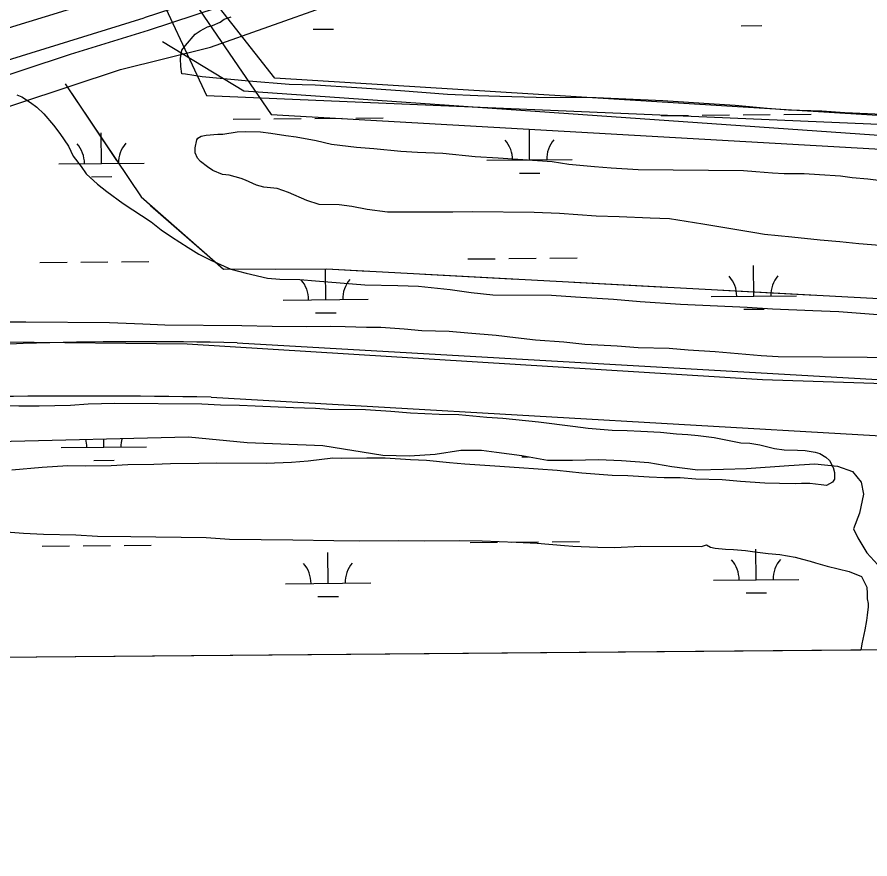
# Model space of a CAD drawing. Extents: x 3567028 to 3605064, y 510945 to 536587.
# Drawn here: x 3599255 to 3600255, y 516349 to 517336 of the extents above; entities that cross this region are included whole.
import ezdxf

# ---------------------------------------------------------------- set-up
doc = ezdxf.new("R2010")
doc.units = 0
for name, color, linetype in [('V-GRID-FRAM', 7, 'Continuous'), ('V-RAIL-TRAK', 7, 'Continuous'), ('V-ROAD-CNTR', 7, 'Continuous'), ('V-SITE-VEGE', 7, 'Continuous'), ('V-TOPO-SHOR', 7, 'Continuous'), ('V-UTIL-LINE', 7, 'Continuous'), ('V-WETL-SWMP', 7, 'Continuous')]:
    doc.layers.add(name, color=color, linetype=linetype)

msp = doc.modelspace()

# ---------------------------------------------------------------- linework, layer by layer
at = {"layer": 'V-GRID-FRAM'}
msp.add_lwpolyline([(3571081.45, 534531.32), (3602744.09, 534798.43), (3602905.41, 516616.23), (3571226.91, 516348.98), (3571081.45, 534531.32)], dxfattribs=at)
at = {"layer": 'V-RAIL-TRAK'}
msp.add_line((3599243.96, 517285.68), (3599403.96, 517335.38), dxfattribs=at)
for points in [[(3599485.81, 517362.25), (3599403.96, 517335.38)], [(3599490.69, 517347.44), (3599408.82, 517320.57)], [(3599408.82, 517320.57), (3599317.34, 517292.33), (3599149.32, 517236.76), (3599002.46, 517191.36), (3598840.4, 517140.45), (3598667.75, 517089.2), (3598606.38, 517072.28), (3598480.13, 517040.33)]]:
    msp.add_lwpolyline(points, dxfattribs=at)
at = {"layer": 'V-ROAD-CNTR'}
for points in [[(3599512.96, 516954.37), (3602755.27, 516768.43)], [(3599482.46, 516890.47), (3602894.09, 516693.65)]]:
    msp.add_lwpolyline(points, dxfattribs=at)
for centre, radius, start, end in [((3599406.06, 512235.16), 4720.42, 88.70228, 94.79341), ((3599339.62, 509774.91), 7116.99, 88.849947, 90.979639)]:
    msp.add_arc(centre, radius, start, end, dxfattribs=at)
at = {"layer": 'V-SITE-VEGE'}
for p, q in [((3599227.68, 516733.79), (3599262.68, 516731.2)), ((3599262.68, 516731.2), (3599286.2, 516729.85)), ((3599286.2, 516729.85), (3599324.08, 516728.95)), ((3599324.08, 516728.95), (3599349.33, 516727.59)), ((3599349.33, 516727.59), (3599388.36, 516727.26)), ((3599388.36, 516727.26), (3599476.75, 516725.94)), ((3599476.75, 516725.94), (3599504.29, 516723.98)), ((3599504.29, 516723.98), (3599578.33, 516723.35)), ((3599578.33, 516723.35), (3599626.54, 516722.37)), ((3599626.54, 516722.37), (3599656.96, 516722.11)), ((3599656.96, 516722.11), (3599702.32, 516722.3)), ((3599702.32, 516722.3), (3599732.16, 516722.05)), ((3599732.16, 516722.05), (3599773.5, 516722.27)), ((3599773.5, 516722.27), (3599800.48, 516722.04)), ((3599800.48, 516722.04), (3599840.07, 516720.56)), ((3599840.07, 516720.56), (3599864.74, 516719.2)), ((3599864.74, 516719.2), (3599896.87, 516716.63)), ((3599896.87, 516716.63), (3599906.62, 516715.98)), ((3599906.62, 516715.98), (3599935.89, 516714.58)), ((3599935.89, 516714.58), (3599955.4, 516714.42)), ((3599955.4, 516714.42), (3599986.41, 516715.87)), ((3599986.41, 516715.87), (3600057.59, 516715.27)), ((3600057.59, 516715.27), (3600063.35, 516717.52)), ((3600063.35, 516717.52), (3600067.92, 516714.61)), ((3600067.92, 516714.61), (3600073.65, 516713.41)), ((3600073.65, 516713.41), (3600085.69, 516712.16)), ((3600085.69, 516712.16), (3600094.88, 516712.08)), ((3600094.88, 516712.08), (3600109.21, 516710.82)), ((3600109.21, 516710.82), (3600120.11, 516709)), ((3600120.11, 516709), (3600135.59, 516707.15)), ((3600135.59, 516707.15), (3600149.35, 516705.88)), ((3600149.35, 516705.88), (3600167.12, 516702.86)), ((3600167.12, 516702.86), (3600175.72, 516700.49)), ((3600175.72, 516700.49), (3600184.88, 516698.12)), ((3600184.88, 516698.12), (3600191.18, 516696.34)), ((3600191.18, 516696.34), (3600204.92, 516692.21)), ((3600204.92, 516692.21), (3600230.7, 516686.25)), ((3600230.7, 516686.25), (3600245, 516680.39)), ((3600245, 516680.39), (3600251.21, 516667.7)), ((3600251.21, 516667.7), (3600251.72, 516660.24)), ((3600251.72, 516660.24), (3600251.67, 516653.92)), ((3600251.67, 516653.92), (3600252.77, 516648.75)), ((3600252.74, 516644.73), (3600251.51, 516634.98)), ((3600252.77, 516648.75), (3600252.74, 516644.73)), ((3600251.51, 516634.98), (3600250.88, 516628.67)), ((3600250.88, 516628.67), (3600249.06, 516617.78)), ((3600249.06, 516617.78), (3600245.48, 516601.17)), ((3600245.48, 516601.17), (3600244.4, 516593.78)), ((3600244.4, 516593.78), (3598029.91, 516575.1))]:
    msp.add_line(p, q, dxfattribs=at)
for points in [[(3600269.69, 517222.07), (3600225.51, 517224.17), (3600198.54, 517226.12), (3600159.52, 517227.02), (3600134.27, 517228.96), (3600097, 517232.72), (3600084.37, 517233.4), (3600012.08, 517238.03), (3599934.04, 517241.57), (3599863.44, 517242.16), (3599820.97, 517243.1), (3599795.14, 517243.89), (3599759.56, 517245.34), (3599704.5, 517249.83), (3599653.43, 517253.13), (3599604.67, 517256.41), (3599574.25, 517257.25), (3599526.64, 517261.09), (3599472.15, 517266.15), (3599452.66, 517269.18), (3599448.07, 517269.8), (3599446.99, 517278.42), (3599446.5, 517287.61), (3599448.31, 517297.35), (3599452.37, 517303.05), (3599463.96, 517316.16), (3599469.73, 517320.13), (3599478.38, 517324.65), (3599484.14, 517326.32), (3599493.36, 517330.26), (3599497.98, 517333.67), (3599506.04, 517336.47)], [(3599254.98, 517245.03), (3599260.7, 517242.68), (3599270.98, 517236.28), (3599278.39, 517230.48), (3599286.37, 517222.95), (3599297.73, 517209.65), (3599305.11, 517199.83), (3599315.32, 517184.82), (3599320.96, 517173.29), (3599330.04, 517161.16), (3599336.28, 517152.49), (3599349.38, 517140.33), (3599360.22, 517131.62)], [(3600276.42, 517067.6), (3600242, 517070.18), (3600219.63, 517072.67), (3600196.68, 517074.59), (3600163.42, 517078.32), (3600131.3, 517081.46), (3600119.84, 517083.28), (3600084.87, 517089.31), (3600059.08, 517093.55), (3600020.09, 517099.62), (3599997.14, 517100.39), (3599960.98, 517101.84), (3599934.01, 517102.65), (3599890.98, 517105.88), (3599861.15, 517107.29), (3599788.83, 517107.9), (3599765.86, 517107.52), (3599689.51, 517107.59), (3599665.43, 517110.67), (3599647.66, 517114.26), (3599632.75, 517116.11), (3599609.22, 517116.31), (3599594.91, 517121.02), (3599573.17, 517130.39), (3599560.01, 517135.1), (3599544.53, 517136.95), (3599535.94, 517139.32), (3599522.79, 517145.17), (3599517.63, 517146.94), (3599503.89, 517151.07), (3599495.86, 517151.71), (3599484.42, 517156.4), (3599478.14, 517160.47), (3599470.16, 517166.86), (3599466.75, 517170.9), (3599463.93, 517177.24), (3599463.98, 517182.98), (3599465.78, 517192.15), (3599466.95, 517194.44), (3599470.98, 517196.7), (3599476.73, 517197.8), (3599490.52, 517198.83), (3599496.26, 517198.78), (3599512.93, 517201.51), (3599523.27, 517202), (3599540.48, 517201.85), (3599552.53, 517200.03), (3599570.3, 517197.58), (3599582.34, 517195.75), (3599605.84, 517191.54), (3599623.6, 517187.37), (3599652.85, 517183.67), (3599673.5, 517182.35), (3599705.04, 517179.22), (3599724.55, 517177.9), (3599754.39, 517176.5), (3599792.24, 517172.73), (3599819.21, 517171.36), (3599882.32, 517166.81), (3599901.81, 517163.77), (3599932.21, 517161.22), (3599951.71, 517159.33), (3599983.27, 517157.34), (3600106.68, 517156.29), (3600121.02, 517155.02), (3600140.52, 517153.71), (3600154.3, 517153.02), (3600177.83, 517152.82), (3600195.61, 517151.52), (3600220.29, 517150.16), (3600234.04, 517148.32), (3600252.4, 517146.45), (3600265.02, 517145.19)], [(3599360.22, 517131.62), (3599379.62, 517117.68), (3599412.15, 517096.17), (3599424.13, 517086.88), (3599436.12, 517078.74), (3599455.52, 517065.95), (3599468.09, 517058.38), (3599482.38, 517051.37), (3599505.83, 517040.84), (3599523.58, 517036.1), (3599548.79, 517030.14), (3599563.13, 517028.87), (3599586.66, 517028.67), (3599605.02, 517026.79), (3599662.96, 517022.29), (3599701.41, 517021.39), (3599725.51, 517020.61), (3599762.79, 517016.85), (3599787.45, 517013.19), (3599812.68, 517010.68), (3599881.56, 517010.1), (3599909.67, 517008.14), (3599954.43, 517005.46), (3599985.4, 517002.9), (3600033.02, 516999.63), (3600111.06, 516996.1), (3600140.89, 516994.12), (3600187.95, 516992), (3600218.36, 516991.17), (3600264.25, 516987.34)], [(3599896.02, 516954.87), (3599862.75, 516957.45), (3599839.23, 516959.94), (3599816.87, 516963), (3599783.6, 516965.58), (3599761.8, 516967.49), (3599729.66, 516968.33), (3599709.01, 516970.23), (3599681.47, 516972.19), (3599664.83, 516972.33), (3599639.58, 516973.12), (3599622.36, 516973.26), (3599594.8, 516972.92), (3599554.05, 516973.27), (3599518.46, 516974.14), (3599428.35, 516974.91), (3599402.52, 516976.27), (3599363.5, 516977.75), (3599265.35, 516978.59), (3599222.87, 516978.37)], [(3600276.45, 516936.14), (3600251.77, 516936.92), (3600147.3, 516937.81), (3600127.22, 516939.13), (3600073.3, 516943.61), (3600041.75, 516945.6), (3600019.38, 516947.51), (3599983.22, 516948.39), (3599958.55, 516950.32), (3599920.68, 516952.36), (3599896.02, 516954.87)], [(3599222.05, 516881.37), (3599257.06, 516880.5), (3599281.16, 516880.29), (3599317.91, 516881.13), (3599338.59, 516882.67), (3599369.59, 516883.56), (3599471.77, 516882.7), (3599493.57, 516881.36), (3599515.95, 516881.17), (3599534.32, 516880.44), (3599561.29, 516879.06), (3599579.07, 516878.34), (3599604.9, 516877.54), (3599620.39, 516876.27), (3599663.44, 516875.9), (3599693.27, 516873.93), (3599716.21, 516872.01), (3599750.07, 516870.57), (3599773.03, 516870.38), (3599805.72, 516867.23), (3599824.66, 516865.92), (3599866.52, 516861.55), (3599906.67, 516856.62), (3599924.44, 516854.17), (3599952.55, 516851.64), (3599970.34, 516851.48), (3599986.41, 516850.78), (3600009.36, 516849.43), (3600028.29, 516847.55), (3600041.48, 516846.86), (3600053.53, 516845.61), (3600072.45, 516843.16)], [(3600072.45, 516843.16), (3600103.4, 516837.15), (3600114.3, 516836.49), (3600125.77, 516834.67), (3600142.95, 516830.5), (3600154.41, 516828.68), (3600169.91, 516828.55), (3600179.09, 516827.9), (3600190.56, 516826.08), (3600196.28, 516824.31), (3600203.14, 516820.23), (3600207.7, 516816.18), (3600211.65, 516808.11), (3600213.32, 516802.35), (3600213.25, 516794.32), (3600210.93, 516790.89), (3600204, 516786.93), (3600197.69, 516787.56), (3600184.51, 516789.39), (3600174.75, 516789.48), (3600167.85, 516788.96), (3600148.91, 516789.12), (3600131.7, 516789.84), (3600103.02, 516791.81), (3600081.79, 516793.71), (3600050.8, 516794.54), (3600032.44, 516795.85), (3600013.5, 516796.01), (3599996.28, 516796.73), (3599971.04, 516798.09), (3599952.67, 516798.82), (3599917.1, 516801.42), (3599888.43, 516804.54), (3599843.68, 516807.79), (3599815, 516809.75), (3599780, 516811.77), (3599762.22, 516813.64), (3599735.26, 516816.17), (3599716.32, 516816.9), (3599686.49, 516818.88), (3599665.25, 516819.06), (3599635.4, 516818.73), (3599625.07, 516818.82), (3599596.34, 516815.62), (3599576.81, 516814.07), (3599546.94, 516812.6), (3599488.97, 516813.09), (3599468.3, 516812.69), (3599435, 516812.4), (3599415.48, 516811.41), (3599385.05, 516811.1), (3599365.52, 516810.12), (3599335.1, 516809.8), (3599314.44, 516809.98), (3599284.57, 516807.93), (3599248.95, 516804.79)]]:
    msp.add_lwpolyline(points, dxfattribs=at)
at = {"layer": 'V-TOPO-SHOR'}
msp.add_lwpolyline([(3599918.56, 517551.5), (3599651.51, 517455.42), (3599483.23, 517396.85), (3599374.64, 517363.63), (3599032.59, 517258.43), (3598703.6, 517152.22), (3598316.95, 517047.86), (3597901.03, 516923.77), (3597461.16, 516806.08), (3597306.91, 516761.63)], dxfattribs=at)
at = {"layer": 'V-UTIL-LINE'}
for points in [[(3593722.33, 520581.03), (3593792.25, 520296.65), (3593801.86, 520296.73), (3593896.15, 520296.14), (3594592.4, 520277.21), (3594978.88, 520291.62), (3595334.01, 520311.36), (3595594.82, 520332.35), (3596449.27, 520461.14), (3596584.99, 520260.28), (3596252.5, 519138.07), (3596497.92, 519105.36), (3599194.1, 517725.2), (3599314.9, 517613.92), (3599409.71, 517389.17), (3599477.02, 517244.34), (3601052.98, 517177.15), (3601020.57, 516600.33)], [(3601082.84, 516600.85), (3601098.37, 516822), (3601121.89, 517167.62), (3599557.23, 517264.83), (3599483.92, 517358.54), (3599393.46, 517475.65), (3599227.54, 517653.13), (3598990.74, 517923), (3596359.56, 519210.34), (3596327.84, 519244.75), (3596555.73, 520553.55)], [(3595792.38, 516556.22), (3599157.14, 517687.81), (3599303.41, 517646.2), (3599459.75, 517358.87), (3599552.78, 517222.14), (3601043.71, 517137.07), (3601077.93, 517093.43), (3601076.91, 517025.21), (3601079.84, 517003.58), (3602902.92, 516896.87)], [(3600968.35, 516968.62), (3600965.21, 517148.47), (3599520.83, 517249.39), (3599425.56, 517307.39)], [(3599311.34, 517258.17), (3599400.37, 517125.35), (3599497.02, 517040.64), (3599617.72, 517040.98), (3600971.32, 516968.47), (3600966.95, 516882.18)], [(3599311.34, 517258.17), (3599371.64, 517168.21)], [(3599411.65, 517115.46), (3599493.1, 517044.08)], [(3599558.4, 517040.81), (3599617.72, 517040.98), (3599666.63, 517038.36)], [(3599733.14, 517034.79), (3599841.28, 517029)], [(3599907.79, 517025.44), (3600015.93, 517019.64)], [(3600082.44, 517016.08), (3600190.58, 517010.29)]]:
    msp.add_lwpolyline(points, dxfattribs=at)
at = {"layer": 'V-WETL-SWMP'}
for p, q in [((3599602.2, 517321.98), (3599626.2, 517322.18)), ((3600104.09, 517326.21), (3600128.09, 517326.41)), ((3600010.13, 517220.77), (3600042.13, 517221.04)), ((3600058.13, 517221.18), (3600090.13, 517221.45)), ((3600106.13, 517221.58), (3600138.13, 517221.85)), ((3600154.13, 517221.99), (3600186.13, 517222.26)), ((3599508.24, 517216.54), (3599540.24, 517216.81)), ((3599556.24, 517216.94), (3599588.24, 517217.21)), ((3599604.24, 517217.35), (3599636.24, 517217.62)), ((3599652.24, 517217.75), (3599684.24, 517218.02)), ((3599354.08, 517164.5), (3599353.78, 517200.49)), ((3599855.97, 517168.73), (3599855.67, 517204.73)), ((3599805.98, 517168.31), (3599905.97, 517169.15)), ((3599304.09, 517164.07), (3599404.08, 517164.92)), ((3599342.21, 517148.96), (3599366.21, 517149.17)), ((3599844.1, 517153.2), (3599868.1, 517153.4)), ((3599329.65, 517048.85), (3599361.65, 517049.12)), ((3599377.65, 517049.26), (3599409.65, 517049.53)), ((3599783.54, 517052.68), (3599815.54, 517052.95)), ((3599831.54, 517053.09), (3599863.54, 517053.36)), ((3599879.54, 517053.49), (3599911.54, 517053.76)), ((3599281.65, 517048.45), (3599313.65, 517048.72)), ((3599616.88, 517004.84), (3599616.57, 517040.84)), ((3600118.77, 517009.08), (3600118.46, 517045.08)), ((3600068.77, 517008.66), (3600168.76, 517009.5)), ((3599566.88, 517004.42), (3599666.87, 517005.27)), ((3599605.01, 516989.31), (3599629.01, 516989.52)), ((3600106.9, 516993.55), (3600130.9, 516993.75)), ((3599210.13, 516838.14), (3599456.25, 516843.94)), ((3599356.87, 516831.85), (3599356.79, 516841.6)), ((3599456.25, 516843.94), (3599524.88, 516837.53)), ((3599306.88, 516831.43), (3599406.87, 516832.28)), ((3599524.88, 516837.53), (3599613.64, 516833.85)), ((3599613.64, 516833.85), (3599683.85, 516822.7)), ((3599683.85, 516822.7), (3599715.01, 516821.87)), ((3599715.01, 516821.87), (3599745.39, 516823.8)), ((3599745.39, 516823.8), (3599775.38, 516828.49)), ((3599775.38, 516828.49), (3599799.44, 516828.45)), ((3599799.44, 516828.45), (3599817.19, 516826.06)), ((3599817.19, 516826.06), (3599846.78, 516822.07)), ((3599846.78, 516822.07), (3599876.75, 516816.51)), ((3599846.9, 516820.56), (3599854.6, 516820.62)), ((3599345.01, 516816.32), (3599369, 516816.53)), ((3599876.75, 516816.51), (3599906.34, 516816.47)), ((3599906.34, 516816.47), (3599936.72, 516817.6)), ((3599936.72, 516817.6), (3599963.54, 516816.38)), ((3599963.54, 516816.38), (3599995.89, 516813.97)), ((3599995.89, 516813.97), (3600022.7, 516809.2)), ((3600022.7, 516809.2), (3600053.08, 516805.21)), ((3600110.28, 516806.7), (3600159.99, 516810.58)), ((3600159.99, 516810.58), (3600190.37, 516812.51)), ((3600190.37, 516812.51), (3600216.8, 516809.71)), ((3600216.8, 516809.71), (3600234.54, 516803.37)), ((3600053.08, 516805.21), (3600083.06, 516805.95)), ((3600083.06, 516805.95), (3600110.28, 516806.7)), ((3600234.54, 516803.37), (3600244.78, 516790.73)), ((3600244.78, 516790.73), (3600247.52, 516776.92)), ((3600247.52, 516776.92), (3600242.76, 516754.44)), ((3600242.76, 516754.44), (3600235.63, 516736.3)), ((3600235.63, 516736.3), (3600240.74, 516725.64)), ((3599786.33, 516720.04), (3599818.33, 516720.31)), ((3599834.33, 516720.45), (3599866.33, 516720.72)), ((3599882.33, 516720.85), (3599914.33, 516721.12)), ((3600240.74, 516725.64), (3600251.37, 516707.88)), ((3599284.44, 516715.81), (3599316.44, 516716.08)), ((3599332.44, 516716.21), (3599364.44, 516716.48)), ((3599380.44, 516716.62), (3599412.44, 516716.89)), ((3600121.56, 516676.44), (3600121.25, 516712.44)), ((3599619.67, 516672.2), (3599619.36, 516708.2)), ((3600251.37, 516707.88), (3600264.37, 516694.05)), ((3599569.67, 516671.78), (3599669.66, 516672.63)), ((3600071.56, 516676.02), (3600171.55, 516676.86)), ((3600109.69, 516660.91), (3600133.69, 516661.11)), ((3599607.8, 516656.67), (3599631.8, 516656.87)), ((3600286.55, 516594.13), (3597705.68, 516572.36))]:
    msp.add_line(p, q, dxfattribs=at)
for points in [[(3599136.59, 517195.59), (3599376.53, 517274.82), (3599481.88, 517300.9), (3599960.47, 517471.24)], [(3600354.04, 517048.17), (3600354.02, 517037), (3600349.94, 516997.22), (3600345.44, 516973.53), (3600341.83, 516956.55), (3600336.88, 516933.76), (3600333.72, 516919.89), (3600316.64, 516906.29), (3600307.05, 516905.1), (3600128.9, 516910.7), (3599454.66, 516952.65), (3599239.19, 516955.19)]]:
    msp.add_lwpolyline(points, dxfattribs=at)
for centre, start, end in [((3599800.73, 517168.74), 359.71153, 41.25519), ((3599911.21, 517169.67), 139.71153, 181.25518), ((3599298.84, 517164.5), 359.71153, 41.25519), ((3599409.32, 517165.44), 139.71153, 181.25518), ((3600063.52, 517009.09), 359.71153, 41.25519), ((3600174, 517010.02), 139.71153, 181.25518), ((3599561.63, 517004.85), 359.71153, 41.25519), ((3599672.11, 517005.79), 139.71153, 181.25518), ((3599301.63, 516831.86), 359.71153, 15.19164), ((3599412.11, 516832.8), 164.69154, 181.25518), ((3600066.31, 516676.45), 359.71153, 41.25519), ((3600176.79, 516677.38), 139.71152, 181.25518), ((3599564.42, 516672.21), 359.71153, 41.25519), ((3599674.9, 516673.14), 139.71152, 181.25518)]:
    msp.add_arc(centre, 35.25, start, end, dxfattribs=at)

doc.saveas('drawing.dxf')
